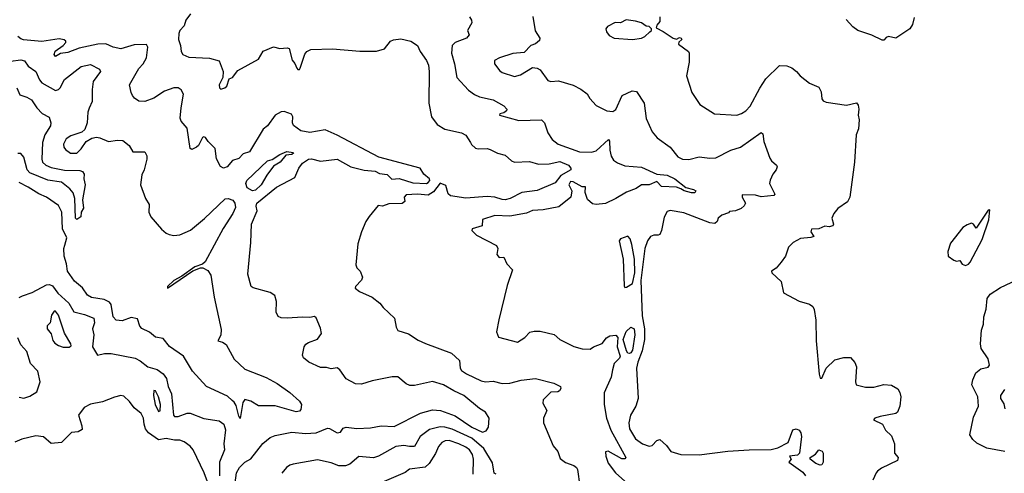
# Model space of a CAD drawing. Extents: x 1552033 to 1694788, y 811965 to 917215.
# Tile 406 of 632: x 1658058 to 1664561, y 834671 to 837666. Entities that reach past the tile are written whole.
import ezdxf

# ---------------------------------------------------------------- set-up
doc = ezdxf.new("R2010")
doc.units = 0

msp = doc.modelspace()

# ---------------------------------------------------------------- linework, layer by layer
at = {"layer": '0CON20XD'}
for points in [[(1659186.7, 837705), (1659155, 837662.5), (1659143.3, 837625), (1659115.6, 837594.4), (1659108.6, 837575), (1659106.9, 837535), (1659120, 837495), (1659124.2, 837455), (1659135, 837436.2), (1659175, 837418.6), (1659312.6, 837412.6), (1659375, 837394.3), (1659402, 837325), (1659398.8, 837285), (1659376, 837235), (1659376.7, 837216.7), (1659387, 837207), (1659412.5, 837215), (1659425, 837226.7), (1659442.5, 837275), (1659462.5, 837285), (1659499.7, 837330.3), (1659635, 837406.2), (1659665, 837457.1), (1659735, 837485.7), (1659775, 837475.7), (1659825, 837479.2), (1659836.7, 837475), (1659858.3, 837398.3), (1659875, 837376.7), (1659888, 837345), (1659895, 837336.2), (1659905, 837336.2), (1659910, 837345), (1659941.1, 837438.9), (1659954.3, 837455.7), (1659980.7, 837469.3), (1660125, 837473.2), (1660305, 837457.8), (1660415, 837459.2), (1660467.3, 837472.7), (1660506.7, 837523.3), (1660526, 837534), (1660575, 837539.6), (1660642, 837525), (1660684.6, 837494.6), (1660701.9, 837455), (1660745, 837396.2), (1660758.4, 837365), (1660763.4, 837325), (1660759.8, 837115), (1660776.9, 837025), (1660814.8, 836974.8), (1660865, 836943.1), (1660975, 836920), (1661005, 836903.8), (1661035.8, 836855), (1661041.9, 836841.9), (1661068.3, 836818.3), (1661085, 836812.5), (1661145, 836815.8), (1661165, 836809.2), (1661214.5, 836784.5), (1661265, 836772), (1661306, 836735), (1661326.7, 836725), (1661425, 836730.5), (1661485, 836711.2), (1661555, 836715.2), (1661625, 836730.1), (1661681.6, 836705), (1661698.4, 836685), (1661698, 836675), (1661631.8, 836638.2), (1661595, 836589.4), (1661475, 836539.3), (1661374, 836525), (1661297.5, 836485), (1661265, 836477.5), (1661245, 836477.9), (1661196.2, 836495), (1661145, 836499.5), (1661005, 836486.7), (1660903.5, 836503.5), (1660887, 836517), (1660871.7, 836571.7), (1660835, 836586), (1660789.9, 836530.1), (1660755, 836506.5), (1660685, 836513.8), (1660611.1, 836508.9), (1660596.2, 836495), (1660602.5, 836465), (1660585, 836452), (1660495, 836449.6), (1660455, 836434.4), (1660425, 836438.8), (1660365, 836367.3), (1660345, 836333.8), (1660315.5, 836265), (1660292.2, 836185), (1660278.1, 836048.1), (1660285, 836028.6), (1660307.1, 836005), (1660321.8, 835965), (1660315, 835946), (1660276, 835905), (1660273.4, 835893.4), (1660301.8, 835871.8), (1660386.2, 835835), (1660436.7, 835795), (1660457.5, 835765), (1660532.5, 835695), (1660544, 835635), (1660555, 835613.8), (1660625, 835592.5), (1660689.4, 835550.6), (1660737.4, 835527.4), (1660910.8, 835465), (1660962.2, 835415), (1660967.1, 835365), (1660975, 835350.8), (1661008.2, 835328.2), (1661105, 835280.5), (1661135, 835275.5), (1661185, 835279.5), (1661245, 835264.6), (1661294.5, 835265.5), (1661370, 835285), (1661465, 835298), (1661585, 835266), (1661630, 835245), (1661631.7, 835231.7), (1661622.5, 835215), (1661611.2, 835208.8), (1661565, 835206), (1661515.6, 835155), (1661512.2, 835135), (1661539.2, 835085), (1661518, 835035), (1661517.5, 835005), (1661581.4, 834851.4), (1661612.9, 834815), (1661627.8, 834767.8), (1661662, 834742), (1661717.5, 834722.5), (1661735, 834709.4), (1661741.8, 834695), (1661756.7, 834585)], [(1661028.6, 837685), (1661042.2, 837662.2), (1661044.4, 837645), (1661016, 837595), (1661026.2, 837565), (1661008.8, 837545), (1660933.8, 837515), (1660913.5, 837495), (1660909.5, 837445), (1660930, 837375), (1660945, 837283.8), (1661021.1, 837201.1), (1661061.5, 837171.5), (1661095, 837156.5), (1661185, 837136.5), (1661255, 837096.7), (1661274.4, 837075), (1661273.1, 837065), (1661255, 837050), (1661228.8, 837045), (1661226.7, 837035), (1661355, 837001.1), (1661503.8, 837003.8), (1661524.4, 836985), (1661545, 836918.8), (1661574.3, 836875), (1661615, 836844), (1661755, 836793.6), (1661835, 836790.8), (1661865, 836799.4), (1661945.8, 836875.8), (1661953.8, 836863.8), (1661955.6, 836805), (1661964.5, 836765), (1661979.5, 836739.5), (1662005, 836721.8), (1662055, 836700.9), (1662165, 836692.9), (1662265, 836645.8), (1662335, 836640), (1662383.8, 836615), (1662457.9, 836557.9), (1662507.5, 836545), (1662522.5, 836535), (1662516.7, 836523.3), (1662495, 836521.9), (1662446.7, 836535), (1662425, 836550), (1662395, 836560), (1662297.5, 836565), (1662265, 836597.5), (1662215.4, 836574.6), (1662165, 836576), (1662129.2, 836550.8), (1662065, 836527.4), (1661995.5, 836484.5), (1661926.8, 836453.2), (1661865, 836444.8), (1661840.5, 836450.5), (1661808.3, 836478.3), (1661792.5, 836525), (1661795, 836562.5), (1661773.1, 836563.1), (1661713.8, 836595), (1661695, 836597.3), (1661684.1, 836575), (1661703.8, 836535), (1661697.5, 836495), (1661619.7, 836430.3), (1661515, 836409.6), (1661445, 836406.1), (1661405, 836387.9), (1661295, 836367.7), (1661195.9, 836374.1), (1661115, 836345.8), (1661112.5, 836305), (1661046.7, 836285), (1661044, 836275), (1661074.1, 836244.1), (1661206.2, 836175), (1661216.7, 836155), (1661208.8, 836115), (1661225, 836096.7), (1661255, 836097.5), (1661276.2, 836055), (1661313.3, 836015), (1661278.3, 835911.7), (1661221.5, 835685), (1661206.5, 835605), (1661220.3, 835570.3), (1661345, 835536.7), (1661395, 835566.7), (1661427.6, 835602.4), (1661455, 835609.5), (1661495, 835609.6), (1661588.4, 835588.4), (1661625, 835554.6), (1661717.8, 835507.8), (1661773.2, 835493.2), (1661825, 835490), (1661846.7, 835505), (1661905, 835528.6), (1661934.4, 835565), (1661955, 835578.1), (1661995, 835583.8), (1662007.4, 835567.4), (1662004.6, 835505), (1662023.9, 835445), (1662018.9, 835431.1), (1661983.3, 835395), (1661972.5, 835355), (1661965.3, 835304.7), (1661917.3, 835202.7), (1661917.8, 835125), (1661934, 835035), (1661961.7, 834955), (1662061.2, 834775), (1662054, 834766), (1662035, 834767.1), (1661945, 834816.5), (1661926.4, 834813.6), (1661929.2, 834785), (1661945, 834737.5), (1661993.8, 834675), (1662075, 834602.5)], [(1661447.3, 837687.3), (1661463.2, 837593.2), (1661493.8, 837545), (1661491.7, 837528.3), (1661465, 837505.8), (1661433.8, 837495), (1661389.7, 837450.3), (1661315, 837442), (1661227.5, 837415), (1661194.2, 837395.8), (1661193.8, 837375), (1661229.1, 837329.1), (1661245, 837317.5), (1661325, 837291.1), (1661365, 837300.8), (1661445, 837350), (1661475.8, 837345.8), (1661495.9, 837335.9), (1661545, 837263.8), (1661565, 837258.8), (1661617, 837263), (1661713.6, 837233.6), (1661765, 837208), (1661806.2, 837176.2), (1661822.9, 837145), (1661865, 837100), (1661935, 837064.3), (1661975, 837060), (1661995, 837073.3)], [(1662105, 837536.2), (1662165, 837543.8), (1662185.8, 837554.2), (1662220, 837585), (1662230, 837595), (1662230, 837605), (1662215, 837620), (1662195, 837622.5), (1662164.3, 837644.3), (1662125.6, 837655.6), (1662064.4, 837665.6), (1662025, 837646.2), (1661991.7, 837648.3), (1661939.5, 837620.5), (1661928.8, 837605), (1661934, 837585), (1661951.7, 837561.7), (1661983.2, 837543.2), (1662105, 837536.2)], [(1662286.2, 837685), (1662286.7, 837655), (1662265, 837630), (1662261.7, 837611.7), (1662308.3, 837588.3), (1662373, 837543), (1662395, 837537.5), (1662415, 837547.5), (1662427.5, 837545), (1662430, 837535), (1662411.7, 837518.3), (1662410, 837505), (1662475, 837456.7), (1662480, 837445), (1662480, 837385), (1662462.5, 837295), (1662496, 837185), (1662550, 837105), (1662646.7, 837045), (1662795, 837035.6), (1662825, 837045.6), (1662853.1, 837065), (1662883.3, 837095), (1662945, 837214.3), (1662985, 837276), (1663076.9, 837363.1), (1663125, 837360.9), (1663158, 837348), (1663188, 837325), (1663212, 837295), (1663275, 837246), (1663335, 837220.8), (1663350.6, 837190.6)], [(1663965, 837680), (1663954, 837635), (1663936.2, 837605), (1663845, 837544.2), (1663795, 837554), (1663780.9, 837549.1), (1663765, 837531.2), (1663755, 837530), (1663685, 837564), (1663593.6, 837593.6), (1663559.3, 837619.3), (1663516.6, 837666.6)], [(1659482, 834608), (1659490.4, 834675), (1659510.1, 834709.9), (1659545, 834743.6), (1659585, 834766.5), (1659663.1, 834866.9), (1659713.3, 834906.7), (1659745, 834919.6), (1659855, 834942.5), (1659945, 834934.2), (1660015, 834938.5), (1660090, 834970), (1660105, 834967.5), (1660155, 834938), (1660176.6, 834943.4), (1660195, 834968.2), (1660214.2, 834975.8), (1660285, 834966.2), (1660375, 834970.2), (1660444.6, 834985.4), (1660530.1, 834979.9), (1660705, 835069.1), (1660785, 835090.6), (1660836.1, 835086.1), (1660935, 835049.5), (1661045, 834976), (1661115, 834943.5), (1661137.9, 834952.1), (1661154.4, 834975), (1661158.1, 835035), (1661134.2, 835075), (1661095, 835097.8), (1660990.6, 835185), (1660925, 835214.6), (1660857.1, 835255), (1660785, 835277.7), (1660665, 835250.5), (1660635, 835250), (1660610.9, 835260.9), (1660555, 835307.5), (1660517, 835307), (1660385, 835282.5), (1660315, 835260), (1660275, 835261.5), (1660213.8, 835295), (1660172.5, 835355), (1660155, 835367.5), (1660115, 835360), (1660085, 835369.2), (1660045, 835368.6), (1659966.7, 835405), (1659932.3, 835432.3), (1659925, 835450), (1659936, 835505), (1659947.3, 835522.7), (1659965, 835534), (1660025, 835556.7), (1660051.2, 835595), (1660045, 835630), (1660015, 835697.5), (1660005, 835706.7), (1659975, 835698.8), (1659925, 835702), (1659825, 835694.2), (1659785, 835698), (1659765, 835706.2), (1659750.8, 835735), (1659754.3, 835805), (1659742.9, 835845), (1659711.4, 835865), (1659599.2, 835895), (1659587.5, 835905), (1659565.5, 835985.5), (1659585.2, 836194.8), (1659588.8, 836315), (1659626.7, 836405), (1659620, 836435), (1659624, 836455), (1659755, 836559.4), (1659875, 836623.5), (1659901.1, 836685), (1659925, 836717.9), (1659965, 836746), (1659985, 836747.5), (1660045, 836730.9), (1660155, 836745.3), (1660244.9, 836694.9), (1660333.3, 836673.3), (1660405, 836665.4), (1660435, 836651.2), (1660485, 836643.5), (1660515, 836612.7), (1660565, 836618.5), (1660655, 836589.6), (1660744.8, 836585.2), (1660755, 836590.8), (1660766.2, 836605), (1660765.4, 836615.4), (1660728.1, 836645), (1660702.9, 836685), (1660429.1, 836759.1), (1660155, 836904.3), (1660075, 836938), (1659975, 836922.2), (1659915, 836932), (1659866.8, 836966.8), (1659860.8, 836985), (1659861.2, 837025), (1659852.5, 837042.5), (1659805, 837059.6), (1659785, 837058.1), (1659744.5, 837035.5), (1659695.5, 836964.5), (1659665, 836944.2), (1659575, 836794.2), (1659535, 836779.2), (1659505, 836750), (1659463.6, 836736.4), (1659427.5, 836695), (1659405, 836686.4), (1659385, 836695.6), (1659358.3, 836748.3), (1659348, 836815), (1659301.9, 836861.9), (1659285, 836887.5), (1659275, 836892.5), (1659265, 836888), (1659239.2, 836835), (1659226.7, 836823.3), (1659195, 836808), (1659185, 836816.2), (1659165, 836950), (1659125.5, 836995.5), (1659116.9, 837015), (1659125.3, 837084.7), (1659140, 837175), (1659123.4, 837203.4), (1659105, 837217.1), (1659075, 837216.7), (1659013.8, 837195), (1658945, 837147.1), (1658885, 837125.8), (1658845, 837128), (1658817.3, 837147.3), (1658804, 837165), (1658794, 837185), (1658784, 837235), (1658845, 837344.4), (1658872.5, 837375), (1658895.7, 837415), (1658903.3, 837485), (1658895, 837502.5), (1658815, 837499.5), (1658725, 837473.5), (1658675, 837484.5), (1658626.1, 837506.1), (1658575, 837504.9), (1658451.7, 837478.3), (1658375, 837449.4), (1658326.9, 837443.1), (1658295, 837422.9), (1658285.5, 837435.5), (1658292.4, 837457.6), (1658345.6, 837495), (1658363.8, 837515), (1658362.5, 837525), (1658352, 837532), (1658319.8, 837539.8), (1658205, 837522.2), (1658083.8, 837533.8), (1658065, 837539.3), (1658045.8, 837555.8)], [(1657996.9, 837393.1), (1658065, 837401.6), (1658090.9, 837395), (1658115, 837360), (1658164.7, 837324.7), (1658188.9, 837268.9), (1658205, 837248.6), (1658295, 837197.6), (1658315, 837204.3), (1658324.3, 837215), (1658355, 837271.5), (1658465, 837356.7), (1658525, 837370), (1658585, 837339.2), (1658592, 837325), (1658542.9, 837257.1), (1658535.9, 837205), (1658537.1, 837125), (1658517.9, 837082.1), (1658507.1, 837055), (1658502.9, 836985), (1658488.3, 836941.7), (1658467.5, 836922.5), (1658395, 836898.9), (1658365, 836880), (1658347.8, 836845), (1658350, 836825), (1658359.7, 836809.7), (1658393.3, 836785), (1658435, 836784.4), (1658465, 836814.2), (1658498, 836862), (1658535, 836884.4), (1658565, 836890), (1658586.7, 836886.7), (1658645, 836861.8), (1658705, 836870.9), (1658738.3, 836868.3), (1658780, 836835), (1658805, 836794), (1658884.1, 836794.1), (1658896.8, 836766.8), (1658896.9, 836745), (1658879.4, 836675), (1658865, 836642.5), (1658856.2, 836575), (1658890, 836485), (1658912.9, 836445), (1658911.9, 836395), (1658923.9, 836365), (1658995, 836282.7), (1659025, 836255.5), (1659045, 836246.7), (1659075, 836240), (1659114.6, 836245.4), (1659186.1, 836276.1), (1659277.7, 836352.3), (1659415, 836483.5), (1659434, 836486), (1659465, 836475.4), (1659478.7, 836455), (1659482.8, 836425), (1659465, 836385.7), (1659402.1, 836287.9), (1659283.1, 836066.9), (1659265, 836052.5), (1659214, 836035), (1659128.1, 835971.9), (1659076.7, 835945), (1659033.8, 835903.8), (1659035, 835893.3), (1659201.3, 836008.7), (1659252.1, 836027.9), (1659267.6, 836027.6), (1659299.6, 836009.6), (1659320.1, 835980.1), (1659341.5, 835835), (1659388.8, 835621.2), (1659386.4, 835583.6), (1659367.5, 835545), (1659397.8, 835537.8), (1659421.2, 835521.2), (1659474.3, 835425), (1659545, 835357.5), (1659685, 835304.1), (1659758.5, 835265), (1659841.2, 835205), (1659906.3, 835146.3), (1659918.6, 835125), (1659915, 835091.5), (1659905, 835080.9), (1659885, 835077.7), (1659745, 835115.8), (1659635, 835115.8), (1659585, 835148), (1659545, 835159.2), (1659531.1, 835138.9), (1659515, 835032.9), (1659505, 835048.8), (1659488, 835118), (1659475, 835141.2), (1659461.1, 835151.1), (1659429.4, 835179.4), (1659292, 835245), (1659200, 835345), (1659140, 835445), (1659048.2, 835508.2), (1659005, 835560.4), (1658955, 835569.1), (1658915, 835603.4), (1658865, 835626.8), (1658852.4, 835642.4), (1658835, 835690), (1658795, 835699.3), (1658735, 835678.5), (1658695, 835682.1), (1658674.3, 835704.3), (1658661.4, 835785), (1658651.6, 835801.6), (1658615, 835819.5), (1658531.8, 835831.8), (1658506.9, 835846.9), (1658473.3, 835895), (1658419.3, 835939.3), (1658374.7, 836005), (1658368.1, 836055), (1658352.3, 836105), (1658350.6, 836155), (1658357.2, 836177.2), (1658370, 836225), (1658341.7, 836285), (1658337.1, 836395), (1658315, 836438.2), (1658235, 836493.9), (1658185, 836516), (1658115, 836560.8), (1658055, 836590.4)], [(1658038.2, 837215), (1658059, 837169), (1658105, 837155.2), (1658135, 837136.9), (1658170.2, 837085), (1658207.5, 837047.5), (1658253.2, 837023.2), (1658264.5, 836985), (1658262.3, 836965), (1658224.8, 836905), (1658209.1, 836855), (1658203.3, 836745), (1658209.1, 836725), (1658231.1, 836705), (1658265, 836689.2), (1658355, 836672.4), (1658455, 836671.1), (1658472.7, 836662.7), (1658484.2, 836645), (1658481.1, 836615), (1658491.2, 836575), (1658473.1, 836476.9), (1658478.5, 836421.5), (1658464.3, 836395), (1658462.5, 836365), (1658435, 836346.2), (1658425.8, 836355.8), (1658422.9, 836485), (1658412, 836522), (1658389.4, 836549.4), (1658333.3, 836593.3), (1658245, 836606.2), (1658124.9, 836654.9), (1658107.7, 836675), (1658085, 836758.6), (1658065, 836781.8), (1658045, 836782.9)], [(1661995, 837073.3), (1662037.5, 837165), (1662103.8, 837196.2), (1662130.8, 837190.8), (1662182.2, 837115), (1662195, 837012.5), (1662234.5, 836924.5), (1662267, 836887), (1662354.5, 836824.5), (1662405, 836761.1), (1662435, 836745.5), (1662477.3, 836742.7), (1662545, 836761.1), (1662615, 836752.2), (1662655, 836754.5), (1662755, 836804.6), (1662817.5, 836825), (1662955, 836920.9), (1662965, 836912.5), (1662972.2, 836862.2), (1663012.1, 836752.1), (1663023.3, 836733.3), (1663056.7, 836705), (1663059.6, 836695), (1663054.8, 836675.2), (1663031.2, 836645), (1663013.5, 836606.5), (1663010.5, 836585), (1663044.2, 836515), (1663038.8, 836505), (1662955, 836497.2), (1662917, 836507), (1662830, 836510), (1662830, 836495), (1662852.5, 836455), (1662843, 836437), (1662821.7, 836418.3), (1662785, 836403.3), (1662745, 836400), (1662739.3, 836390.7), (1662695, 836374.4), (1662670, 836355), (1662665, 836332.5), (1662648.9, 836321.1), (1662615, 836325.5), (1662445, 836390), (1662355, 836407.1), (1662335, 836400.5), (1662315, 836362.5), (1662297.4, 836275), (1662285, 836247.5), (1662275, 836242.5), (1662245, 836244), (1662223.8, 836235), (1662203.7, 836206.3), (1662187.3, 836155), (1662159.1, 835945), (1662169.7, 835710.3), (1662183.8, 835623.8), (1662184.5, 835555.5), (1662169.5, 835480.5), (1662140, 835405), (1662131.8, 835365), (1662142.3, 835165), (1662126.1, 835115), (1662092.6, 835055), (1662080, 835005), (1662086.2, 834965), (1662125, 834899.6), (1662172.1, 834865), (1662215, 834851), (1662234.8, 834855.2), (1662265, 834887.1), (1662285, 834894.2), (1662330, 834855), (1662358.1, 834815), (1662425, 834795.6), (1662545, 834792.1), (1662735, 834817), (1662876.3, 834826.3), (1663021.8, 834828.2), (1663065, 834839.7), (1663132.5, 834875), (1663165, 834957.5), (1663185, 834963.8), (1663205, 834956.2), (1663217.5, 834937.5), (1663220.5, 834915), (1663207.1, 834805), (1663195, 834790.5), (1663142.5, 834785), (1663152.5, 834765), (1663137.5, 834745), (1663229.5, 834679.5), (1663247.8, 834655)], [(1663350.6, 837190.6), (1663355, 837144), (1663365, 837130.5), (1663385, 837121.5), (1663517.6, 837102.4), (1663585, 837116.2), (1663595, 837101.2), (1663599.4, 837075), (1663595.3, 837035), (1663601.4, 837005), (1663597.8, 836945), (1663582.2, 836905), (1663572.2, 836725), (1663540.7, 836495), (1663525, 836462.7), (1663461.7, 836418.3), (1663434.2, 836385.8), (1663421.5, 836355), (1663432.9, 836315), (1663428, 836305), (1663405, 836299.4), (1663375, 836303.3), (1663335, 836286.2), (1663286.4, 836283.6), (1663283.5, 836265), (1663303.3, 836235), (1663282.4, 836227.6), (1663215, 836221.8), (1663166, 836195), (1663134.5, 836165), (1663116.2, 836105), (1663086.7, 836065), (1663053.9, 836026.1), (1663023.3, 836005), (1663026, 835995), (1663087, 835937), (1663103.2, 835863.2), (1663205, 835808.6), (1663275, 835786.9), (1663295, 835771.4), (1663305, 835752), (1663315, 835682.5), (1663318.9, 835545), (1663337.1, 835325), (1663345, 835300), (1663355, 835299.2), (1663385, 835364.4), (1663440.3, 835419.7), (1663500, 835435), (1663545, 835436.2), (1663573.6, 835403.6), (1663583.8, 835375), (1663578, 835275), (1663583.3, 835255), (1663645, 835240), (1663699.5, 835240.5), (1663765, 835257.1), (1663815, 835252.9), (1663857.9, 835227.9), (1663870.8, 835205), (1663877.1, 835175), (1663870, 835115), (1663856.2, 835075), (1663843.3, 835065), (1663740, 835045), (1663706.2, 835035), (1663696.2, 835025), (1663756.2, 834995), (1663775.9, 834955.9), (1663815, 834917.5), (1663835.9, 834865.9), (1663834.4, 834805), (1663858.6, 834775), (1663855, 834756.2), (1663750, 834705), (1663723.3, 834685), (1663713.3, 834675), (1663693.3, 834625)], [(1659595, 836536.2), (1659561.1, 836555), (1659551, 836585), (1659557.5, 836605), (1659695.3, 836734.7), (1659725, 836743.3), (1659775, 836776.7), (1659823.3, 836795), (1659865, 836790), (1659866.7, 836785), (1659855, 836775.8), (1659815, 836771.4), (1659777.3, 836725), (1659735, 836699.5), (1659689.6, 836640.4), (1659651.9, 836575), (1659615, 836540.6), (1659595, 836536.2)], [(1664305, 836043.1), (1664325, 836051.8), (1664335.2, 836064.8), (1664415.2, 836214.8), (1664458.7, 836345), (1664465, 836410), (1664455, 836408.8), (1664445, 836396), (1664375, 836290), (1664356.4, 836316.4), (1664345, 836322.5), (1664315, 836312.5), (1664287, 836293), (1664205, 836190), (1664187.5, 836135), (1664190, 836105), (1664228.3, 836078.3), (1664245, 836072.5), (1664266.7, 836076.7), (1664281.7, 836051.7), (1664305, 836043.1)], [(1662055, 835898.8), (1662065, 835900), (1662105, 835923.8), (1662120, 835995), (1662117.7, 836085), (1662101.2, 836181.2), (1662089.5, 836219.5), (1662075, 836235.8), (1662025, 836218), (1662017.1, 836205), (1662042.5, 836085), (1662049.7, 835909.7), (1662055, 835898.8)], [(1658055, 835831.9), (1658077, 835843), (1658140, 835865), (1658235, 835915.8), (1658255, 835918.6), (1658275, 835909.2), (1658311, 835861), (1658382.5, 835795), (1658415, 835736.7), (1658485, 835719.4), (1658548.6, 835695), (1658552.9, 835665), (1658538.8, 835625), (1658548.2, 835585), (1658538.5, 835505), (1658571.4, 835451.4), (1658618.8, 835461.2), (1658661.3, 835461.3), (1658821.7, 835431.7), (1658854.6, 835414.6), (1658905, 835373.8), (1658965, 835356.4), (1659005, 835328.5), (1659027.2, 835297.2), (1659038.7, 835245), (1659059.7, 835195), (1659074.5, 835054.5), (1659080, 835045), (1659105, 835045.8), (1659165, 835068.6), (1659185, 835068.6), (1659275, 835033.8), (1659375, 835017.8), (1659406.9, 834995), (1659417.1, 834957.1), (1659406.7, 834865), (1659410.5, 834825), (1659377.3, 834745), (1659378.5, 834655)], [(1664565, 834816), (1664445, 834837.5), (1664379.7, 834869.7), (1664352, 834895), (1664334, 834925), (1664357.6, 835042.4), (1664390.8, 835115), (1664385.7, 835175), (1664346, 835255), (1664351.7, 835288.3), (1664372.5, 835335), (1664405, 835361.2), (1664455, 835372), (1664463.8, 835385), (1664455, 835427.5), (1664408, 835495), (1664402.9, 835525), (1664410, 835615), (1664422.9, 835655), (1664425.6, 835705), (1664441.4, 835755), (1664448.1, 835825), (1664466.6, 835853.4), (1664535, 835898), (1664642.3, 835947.7)], [(1658385, 835502.9), (1658397.8, 835512.2), (1658395.3, 835525), (1658355, 835595.7), (1658315, 835714.6), (1658295, 835741.8), (1658285, 835740.5), (1658267.8, 835715), (1658258.6, 835665), (1658240, 835645), (1658238.8, 835625), (1658265, 835592), (1658278, 835548), (1658290.7, 835530.7), (1658314.6, 835514.6), (1658345, 835504.4), (1658385, 835502.9)], [(1662085, 835461.3), (1662074.3, 835464.3), (1662065, 835479.2), (1662044.6, 835555), (1662063, 835607), (1662095, 835635.9), (1662115.3, 835625), (1662120.3, 835585), (1662104.1, 835485), (1662095, 835465.5), (1662085, 835461.3)], [(1658055, 835173.5), (1658085, 835167.9), (1658125, 835179.6), (1658171.2, 835208.8), (1658193.3, 835275), (1658177.5, 835345), (1658130.4, 835395), (1658106.2, 835475), (1658065, 835518.9), (1658045, 835565.6)], [(1658975, 835079.4), (1658985, 835084.2), (1658987.3, 835125), (1658975.6, 835175), (1658955.9, 835215), (1658945, 835217.8), (1658941.1, 835185), (1658953.3, 835125), (1658975, 835079.4)], [(1664565.8, 835095.8), (1664558.6, 835128.6), (1664536.9, 835165), (1664537.3, 835185), (1664564.1, 835225)], [(1659297.5, 834615), (1659276.1, 834675), (1659202.9, 834825), (1659185, 834850), (1659145, 834879.4), (1659115, 834888.9), (1659080.6, 834890.6), (1659025, 834900), (1658975, 834892.7), (1658907.8, 834937.8), (1658889.1, 834965), (1658879.4, 834995), (1658876, 835035), (1658860, 835065), (1658815, 835103.3), (1658784, 835145), (1658745, 835180), (1658725, 835183.8), (1658685, 835174.2), (1658605, 835141.8), (1658525, 835128.1), (1658484, 835105), (1658447.1, 835055), (1658469.1, 834985), (1658470, 834960), (1658445, 834945.8), (1658400.3, 834939.7), (1658335, 834874.2), (1658265, 834868.5), (1658215, 834911.1), (1658165, 834917.8), (1658073.3, 834896.7), (1658025, 834876)], [(1661204.6, 834664.6), (1661191.8, 834671.8), (1661180.9, 834740.9), (1661122.9, 834835), (1661045, 834903.4), (1660915, 834962), (1660865, 834975.7), (1660835, 834977.2), (1660765, 834959.7), (1660703.8, 834915), (1660665, 834848.1), (1660633.1, 834846.9), (1660594.6, 834854.6), (1660541.7, 834848.3), (1660426.7, 834785), (1660395, 834773.5), (1660297.6, 834782.4), (1660237.9, 834732.1), (1660209.1, 834720.9), (1660165, 834720.6), (1660115, 834740), (1660025, 834760.5), (1659865, 834732), (1659842.5, 834725), (1659821.2, 834708.8), (1659789.1, 834670.9)], [(1660959.1, 834865), (1660895, 834887), (1660868.8, 834885), (1660846.4, 834873.6), (1660823.1, 834846.9), (1660805, 834800.8), (1660762.2, 834735), (1660735, 834711.9), (1660632.6, 834697.4), (1660603.6, 834676.4), (1660465, 834617.7)], [(1661052.9, 834665), (1661055.9, 834765), (1661049.3, 834795), (1661027.9, 834825), (1661005, 834843.6), (1660959.1, 834865)], [(1663345, 834724.5), (1663315.8, 834735), (1663279.2, 834765), (1663278.8, 834775), (1663312.7, 834797.3), (1663336.1, 834826.1), (1663358, 834818), (1663363.8, 834805), (1663364, 834745), (1663355, 834726.2), (1663345, 834724.5)]]:
    msp.add_lwpolyline(points, dxfattribs=at)

doc.saveas('drawing.dxf')
